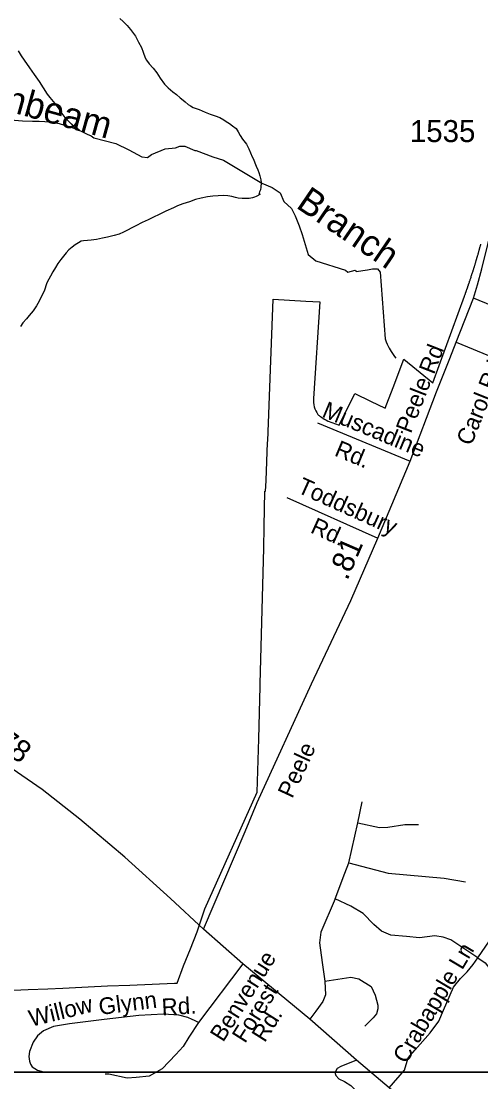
# Model space of a CAD drawing. Extents: x 2220236 to 2384410, y 720751 to 894131.
# Drawn here: x 2347089 to 2349699, y 816921 to 822953 of the extents above; entities that cross this region are included whole.
import ezdxf

# ---------------------------------------------------------------- set-up
doc = ezdxf.new("R2010")
doc.units = 0
doc.layers.add('Default', color=7, linetype='Continuous')

msp = doc.modelspace()

# ---------------------------------------------------------------- linework, layer by layer
at = {"layer": 'Default'}
for p, q in [((2348771.6, 820669.4), (2349298.2, 820449.8)), ((2348598.4, 820243), (2349115, 820011.9)), ((2349001.2, 818392.9), (2349025.1, 818512.2)), ((2348950, 818165.5), (2349001.2, 818392.9)), ((2348347, 817591.8), (2348095.6, 817258.1))]:
    msp.add_line(p, q, dxfattribs=at)
for points in [[(2346103.7, 826026.5), (2370568.5, 826026.5), (2370568.5, 816974.7), (2346103.7, 816974.7), (2346103.7, 826026.5)], [(2347647.9, 822967.9), (2347667.9, 822951.3), (2347676.1, 822943.4), (2347690.9, 822927.6), (2347708.5, 822906.3), (2347720.6, 822890.4), (2347737, 822868.1), (2347745.1, 822852.7), (2347755.5, 822832.8), (2347771.8, 822802.9), (2347782, 822777.1), (2347792.5, 822744.7), (2347800.6, 822731.2), (2347814.9, 822711.1), (2347837.3, 822685.8), (2347858.8, 822658.1), (2347878, 822628.4), (2347902.4, 822594.3), (2347922.7, 822572.8), (2347950.8, 822550.9), (2347971.1, 822535.4), (2347991.2, 822517.5), (2348009.5, 822503.4), (2348019.4, 822494), (2348037.8, 822478.3), (2348051.2, 822470.7), (2348066, 822462.1), (2348100, 822450.4), (2348134.4, 822435.4), (2348162.5, 822423.4), (2348190.4, 822414), (2348216.8, 822404.3), (2348238.9, 822392), (2348253.1, 822382.8), (2348271, 822370.4), (2348289.2, 822357.3), (2348309.6, 822341.8), (2348321.8, 822323.2), (2348331.8, 822303.3), (2348346.2, 822281.6), (2348368.6, 822253.9), (2348380.9, 822226.5), (2348391, 822204), (2348401.5, 822181.4), (2348407.6, 822168.5)], [(2348124.6, 817788.7), (2348361.5, 818344), (2348429.1, 818509.2), (2348737.8, 819184.4), (2348961, 819657.6), (2349115, 820011.9), (2349298.2, 820449.8), (2349448.5, 820845.4), (2349523, 821034.2), (2349559.4, 821126.8), (2349658.3, 821378.4), (2349680.9, 821453.6), (2349705.3, 821544.4), (2349717.5, 821591.5), (2349733.2, 821657.9), (2349744.5, 821706.7), (2349760.2, 821782.7), (2349780.2, 821884.8), (2349791.6, 821950.3), (2349810, 822026.2), (2349851.8, 822212.1), (2349896.3, 822419), (2349974, 822757.7), (2350029.8, 822967.2)], [(2347071.8, 822784.1), (2347089, 822756.3), (2347104.5, 822730.7), (2347134.8, 822687.6), (2347161.3, 822649.3), (2347189.9, 822610.1), (2347212.3, 822574.2), (2347236.8, 822538.1), (2347251, 822518.4), (2347279.3, 822485.1), (2347297.8, 822459.6), (2347320.1, 822427.7), (2347336.4, 822405.3), (2347352.5, 822388), (2347372.7, 822368.1), (2347383.1, 822356.4), (2347391, 822345.9), (2347396.8, 822341.2)], [(2347028.4, 822391.8), (2347096.6, 822386.4), (2347152.5, 822383.7), (2347190.6, 822383.6), (2347223.1, 822382.7), (2347246.8, 822380.3), (2347276.9, 822376.7), (2347305, 822371.2), (2347334.9, 822361.6), (2347375.2, 822347.9), (2347396.8, 822341.2)], [(2347396.8, 822341.2), (2347409.1, 822336.8), (2347437.6, 822323.2), (2347463.7, 822311.1), (2347485.8, 822299.9), (2347502, 822289.7), (2347626.7, 822257.6), (2347699.2, 822221.4), (2347773.5, 822181.6), (2347806.6, 822178), (2347829.6, 822194.2), (2347905.7, 822226.8), (2347965.6, 822232.5), (2347989.5, 822242.4), (2348018.1, 822241.3), (2348074.2, 822218), (2348083.4, 822217.7), (2348177.5, 822181.6), (2348237.3, 822161.6), (2348454.7, 822031.2), (2348514.5, 822007.6)], [(2348407.6, 822168.5), (2348415.7, 822146.5), (2348424, 822128.8), (2348432.4, 822107.2), (2348438.6, 822092.7), (2348443.3, 822073.2), (2348449.1, 822051.1), (2348451.2, 822033.1), (2348449.5, 822009.4), (2348447.6, 821992.9), (2348443.1, 821982.9), (2348439.8, 821974.6), (2348438.8, 821973.5)], [(2348446.9, 821968.9), (2348444, 821967.2), (2348428, 821958.3), (2348423.8, 821956.5), (2348414.1, 821952.8), (2348402.1, 821948.4), (2348384.2, 821944.4), (2348364.9, 821943.6), (2348344.2, 821943.4), (2348320.2, 821945.7), (2348306.2, 821949.4), (2348286, 821955.1), (2348261.9, 821959.1), (2348240.2, 821960.5), (2348208, 821960.2), (2348177.9, 821957.9), (2348146.2, 821953.4), (2348110.1, 821947), (2348078.9, 821939.1), (2348044.3, 821926.2), (2348006.4, 821913.2), (2347976.6, 821903.1), (2347952.8, 821891.3), (2347910.9, 821872.5), (2347869.1, 821851.8), (2347843.4, 821839.2), (2347809.6, 821823.1), (2347775.8, 821806.9), (2347740.1, 821788.4), (2347716.2, 821778.2), (2347692.2, 821764.1), (2347670.3, 821753.4), (2347644.5, 821741.8), (2347616.6, 821733.1), (2347578.6, 821724.3), (2347550.6, 821718.3), (2347516.7, 821712), (2347486.7, 821707.5), (2347464.8, 821704.9), (2347442.9, 821703), (2347428.9, 821700.8), (2347413.1, 821693), (2347395.3, 821680.7), (2347377.4, 821668.5), (2347359.3, 821652), (2347343.6, 821636), (2347328.7, 821615.7), (2347314, 821597.7), (2347297.2, 821574), (2347282.7, 821551.4), (2347269, 821526.9), (2347255.1, 821503.3), (2347245.3, 821486.5), (2347233.7, 821464.7), (2347218.3, 821418.1), (2347212.2, 821404.8), (2347189.8, 821360.5), (2347175.4, 821333.7), (2347155.6, 821305.6), (2347134, 821279.5), (2347118, 821260.8), (2347098.3, 821237), (2347084.7, 821216.7)], [(2348438.8, 821973.5), (2348446.9, 821968.9)], [(2348514.5, 822007.6), (2348559.8, 821976.8), (2348579.7, 821927.9), (2348623.2, 821888.1), (2348645.6, 821845.1), (2348668.5, 821788.4), (2348684.8, 821739.5), (2348719.2, 821625.4), (2348762.7, 821589.1), (2348931.6, 821537.2), (2348943.3, 821525.2), (2348985.5, 821537.4), (2348991.4, 821529.4), (2349055.3, 821538.4), (2349084.2, 821543.8), (2349113.2, 821543.8), (2349127.7, 821525.7), (2349156.1, 821145.5), (2349162.3, 821129.4), (2349166.8, 821115.5), (2349172.6, 821103.6), (2349178.5, 821093.9), (2349184.8, 821084.4), (2349190.8, 821073.8), (2349201, 821057.8), (2349209.4, 821046), (2349217.3, 821036.5)], [(2346920.5, 817436.9), (2347128.2, 817445.6), (2347240.2, 817450.4), (2347325.2, 817453.9), (2347469.5, 817460.1), (2347469.2, 817461.5), (2347579.2, 817465.9), (2347706, 817471.1), (2347960.2, 817481.2), (2347973.8, 817481.8), (2348010.5, 817580.6), (2348049.5, 817677.1), (2348088.2, 817773.1), (2348130.8, 817904.1), (2348428.2, 818568.3), (2348437.8, 818870.9), (2348445.5, 819169.4), (2348446.2, 819184.9), (2348466.5, 819954.9), (2348469.5, 820077.6), (2348469.5, 820079.4), (2348472.8, 820280.1), (2348473.8, 820279.6), (2348477.2, 820277.9), (2348479.8, 820341.1), (2348488.2, 820556.1), (2348488.8, 820565.9), (2348504.5, 820971.7), (2348520.2, 821372.4), (2348704.8, 821361.1), (2348786, 821356.1), (2348748.2, 820807.2), (2348748.2, 820795.2), (2348749.2, 820783.2), (2348751, 820771.4), (2348753.8, 820759.8), (2348757.5, 820748.4), (2348762.2, 820737.3), (2348767.8, 820726.7), (2348774.2, 820716.5), (2348775.5, 820714.8), (2348776.2, 820714), (2348777.8, 820712.7), (2348780.8, 820710.2), (2348783.8, 820707.7), (2348785.5, 820706.4), (2348787, 820705.2), (2348788.5, 820704.1), (2348790, 820702.9), (2348791.8, 820701.7), (2348793.2, 820700.6), (2348795, 820699.4), (2348796.5, 820698.2), (2348798.2, 820697.2), (2348799.8, 820696.1), (2348801.5, 820695), (2348803, 820693.9), (2348804.8, 820692.9), (2348806.5, 820691.8), (2348808.2, 820690.8), (2348809.8, 820689.8), (2348811.5, 820688.8), (2348813.2, 820687.8), (2348815, 820686.9), (2348816.8, 820685.9), (2348818.5, 820685), (2348820.2, 820684.1), (2348822, 820683.2), (2348823.8, 820682.3), (2348825.5, 820681.4), (2348827.2, 820680.6), (2348829, 820679.8), (2348830.8, 820678.9), (2348832.2, 820678.4), (2348895.8, 820655.4), (2348983, 820835.1), (2349073, 820791.6), (2349156.8, 820751.1), (2349166.5, 820776.8), (2349202, 820870), (2349263, 821029.7), (2349427.2, 820896.9), (2349606.5, 821388.3), (2349607.5, 821390.6), (2349609, 821395.4), (2349610, 821397.7), (2349610.8, 821400.1), (2349611.8, 821402.4), (2349612.5, 821404.8), (2349613.2, 821407.1), (2349614.2, 821409.5), (2349615, 821411.8), (2349615.8, 821414.2), (2349616.8, 821416.6), (2349617.5, 821418.9), (2349618.2, 821421.2), (2349619.2, 821423.6), (2349620, 821426), (2349620.8, 821428.3), (2349621.8, 821430.7), (2349623.2, 821435.4), (2349624, 821437.8), (2349625, 821440.1), (2349626.5, 821444.9), (2349627.5, 821447.2), (2349628.2, 821449.6), (2349629, 821451.9), (2349630.5, 821456.7), (2349631.5, 821459.1), (2349633, 821463.8), (2349634.5, 821468.6), (2349635.5, 821470.9), (2349636.2, 821473.2), (2349637.8, 821478), (2349638.5, 821480.4), (2349639.5, 821482.8), (2349641, 821487.5), (2349642.5, 821492.2), (2349644, 821497), (2349644.8, 821499.4), (2349645.8, 821501.8), (2349647.2, 821506.5), (2349648.8, 821511.2), (2349649.5, 821513.7), (2349651, 821518.4), (2349652.5, 821523.2), (2349654, 821527.9), (2349655.5, 821532.7), (2349656.2, 821535.1), (2349657.8, 821539.9), (2349659.2, 821544.6), (2349660, 821547), (2349660.8, 821549.4), (2349661.5, 821551.8), (2349663, 821556.6), (2349663.8, 821559), (2349665.2, 821563.8), (2349666, 821566.1), (2349666.8, 821568.6), (2349667.5, 821570.9), (2349668, 821573.3), (2349668.8, 821575.7), (2349669.5, 821578.1), (2349671, 821582.9), (2349671.8, 821585.3), (2349673.2, 821590.1), (2349673.8, 821592.5), (2349675.2, 821597.2), (2349676, 821599.7), (2349676.8, 821602.1), (2349677.5, 821604.5), (2349678, 821606.9), (2349678.8, 821609.2), (2349679.5, 821611.7), (2349680.2, 821614.1), (2349680.8, 821616.5), (2349681.5, 821618.9), (2349682.2, 821621.3), (2349683.8, 821626.1), (2349684.2, 821628.5), (2349685, 821630.9), (2349685.8, 821633.3), (2349686.2, 821635.7), (2349687, 821638.1), (2349687.8, 821640.5), (2349688.5, 821642.9), (2349689, 821645.3), (2349689.8, 821647.8), (2349690.5, 821650.1), (2349691, 821652.6), (2349691.8, 821655), (2349692.5, 821657.4), (2349693, 821659.8), (2349693.8, 821662.2), (2349694.5, 821664.6), (2349695, 821667), (2349695.8, 821669.4), (2349696.5, 821671.9), (2349697, 821674.2), (2349697.8, 821676.7), (2349698.2, 821679.1), (2349699, 821681.5), (2349699.8, 821683.9)], [(2346920.5, 817436.9), (2347128.2, 817445.6), (2347240.2, 817450.4), (2347325.2, 817453.9), (2347469.5, 817460.1), (2347469.2, 817461.5), (2347579.2, 817465.9), (2347706, 817471.1), (2347960.2, 817481.2), (2347973.8, 817481.8), (2348010.5, 817580.6), (2348049.5, 817677.1), (2348088.2, 817773.1), (2348130.8, 817904.1), (2348428.2, 818568.3), (2348437.8, 818870.9), (2348445.5, 819169.4), (2348446.2, 819184.9), (2348466.5, 819954.9), (2348469.5, 820077.6), (2348469.5, 820079.4), (2348472.8, 820280.1), (2348473.8, 820279.6), (2348477.2, 820277.9), (2348479.8, 820341.1), (2348488.2, 820556.1), (2348488.8, 820565.9), (2348504.5, 820971.7), (2348520.2, 821372.4), (2348704.8, 821361.1), (2348786, 821356.1), (2348748.2, 820807.2), (2348748.2, 820795.2), (2348749.2, 820783.2), (2348751, 820771.4), (2348753.8, 820759.8), (2348757.5, 820748.4), (2348762.2, 820737.3), (2348767.8, 820726.7), (2348774.2, 820716.5), (2348775.5, 820714.8), (2348776.2, 820714), (2348777.8, 820712.7), (2348780.8, 820710.2), (2348783.8, 820707.7), (2348785.5, 820706.4), (2348787, 820705.2), (2348788.5, 820704.1), (2348790, 820702.9), (2348791.8, 820701.7), (2348793.2, 820700.6), (2348795, 820699.4), (2348796.5, 820698.2), (2348798.2, 820697.2), (2348799.8, 820696.1), (2348801.5, 820695), (2348803, 820693.9), (2348804.8, 820692.9), (2348806.5, 820691.8), (2348808.2, 820690.8), (2348809.8, 820689.8), (2348811.5, 820688.8), (2348813.2, 820687.8), (2348815, 820686.9), (2348816.8, 820685.9), (2348818.5, 820685), (2348820.2, 820684.1), (2348822, 820683.2), (2348823.8, 820682.3), (2348825.5, 820681.4), (2348827.2, 820680.6), (2348829, 820679.8), (2348830.8, 820678.9), (2348832.2, 820678.4), (2348895.8, 820655.4), (2348983, 820835.1), (2349073, 820791.6), (2349156.8, 820751.1), (2349166.5, 820776.8), (2349202, 820870), (2349263, 821029.7), (2349427.2, 820896.9), (2349606.5, 821388.3), (2349607.5, 821390.6), (2349609, 821395.4), (2349610, 821397.7), (2349610.8, 821400.1), (2349611.8, 821402.4), (2349612.5, 821404.8), (2349613.2, 821407.1), (2349614.2, 821409.5), (2349615, 821411.8), (2349615.8, 821414.2), (2349616.8, 821416.6), (2349617.5, 821418.9), (2349618.2, 821421.2), (2349619.2, 821423.6), (2349620, 821426), (2349620.8, 821428.3), (2349621.8, 821430.7), (2349623.2, 821435.4), (2349624, 821437.8), (2349625, 821440.1), (2349626.5, 821444.9), (2349627.5, 821447.2), (2349628.2, 821449.6), (2349629, 821451.9), (2349630.5, 821456.7), (2349631.5, 821459.1), (2349633, 821463.8), (2349634.5, 821468.6), (2349635.5, 821470.9), (2349636.2, 821473.2), (2349637.8, 821478), (2349638.5, 821480.4), (2349639.5, 821482.8), (2349641, 821487.5), (2349642.5, 821492.2), (2349644, 821497), (2349644.8, 821499.4), (2349645.8, 821501.8), (2349647.2, 821506.5), (2349648.8, 821511.2), (2349649.5, 821513.7), (2349651, 821518.4), (2349652.5, 821523.2), (2349654, 821527.9), (2349655.5, 821532.7), (2349656.2, 821535.1), (2349657.8, 821539.9), (2349659.2, 821544.6), (2349660, 821547), (2349660.8, 821549.4), (2349661.5, 821551.8), (2349663, 821556.6), (2349663.8, 821559), (2349665.2, 821563.8), (2349666, 821566.1), (2349666.8, 821568.6), (2349667.5, 821570.9), (2349668, 821573.3), (2349668.8, 821575.7), (2349669.5, 821578.1), (2349671, 821582.9), (2349671.8, 821585.3), (2349673.2, 821590.1), (2349673.8, 821592.5), (2349675.2, 821597.2), (2349676, 821599.7), (2349676.8, 821602.1), (2349677.5, 821604.5), (2349678, 821606.9), (2349678.8, 821609.2), (2349679.5, 821611.7), (2349680.2, 821614.1), (2349680.8, 821616.5), (2349681.5, 821618.9), (2349682.2, 821621.3), (2349683.8, 821626.1), (2349684.2, 821628.5), (2349685, 821630.9), (2349685.8, 821633.3), (2349686.2, 821635.7), (2349687, 821638.1), (2349687.8, 821640.5), (2349688.5, 821642.9), (2349689, 821645.3), (2349689.8, 821647.8), (2349690.5, 821650.1), (2349691, 821652.6), (2349691.8, 821655), (2349692.5, 821657.4), (2349693, 821659.8), (2349693.8, 821662.2), (2349694.5, 821664.6), (2349695, 821667), (2349695.8, 821669.4), (2349696.5, 821671.9), (2349697, 821674.2), (2349697.8, 821676.7), (2349698.2, 821679.1), (2349699, 821681.5), (2349699.8, 821683.9)], [(2350219.5, 821151.6), (2350151.5, 821175.1), (2349986.6, 821243.2), (2349658.3, 821378.4)], [(2349559.4, 821126.8), (2349774.8, 821037.3), (2349866.2, 821004.9)], [(2348124.6, 817788.7), (2347936.5, 817963.2), (2347678.1, 818197.7), (2347421.9, 818413.9), (2347207.1, 818583.8), (2346695.1, 818936.2), (2345528.6, 819774.9), (2344478.4, 820507.4)], [(2349001.2, 818392.9), (2349124.7, 818366.2), (2349171.1, 818369), (2349267.9, 818384.5), (2349345.1, 818384.5)], [(2348872.7, 817961.9), (2348927.5, 818107.9), (2348950, 818165.5)], [(2348950, 818165.5), (2349173.2, 818107.9), (2349491.1, 818079.8), (2349611.9, 818057.4)], [(2349683.5, 817625), (2349748.1, 817723.2), (2349801.4, 817789.2), (2349856.1, 817846.8), (2349875.8, 817897.3), (2349919.3, 818013.8)], [(2348872.7, 817961.9), (2348789.9, 817771), (2348782.9, 817712), (2348798.3, 817598.3), (2348813.8, 817493)], [(2349683.5, 817625), (2349529.1, 817728.9), (2349485.5, 817742.9), (2349439.2, 817751.3), (2349350.8, 817740.1), (2349277.8, 817747.1), (2349189.3, 817754.1), (2349134.6, 817778), (2349091, 817815.9), (2349030.7, 817877.7), (2348961.2, 817919.8), (2348872.7, 817961.9)], [(2352437.3, 813968.5), (2352212, 814225), (2352102.6, 814341.5), (2351971.1, 814470), (2351596.9, 814804.6), (2351364, 815006.4), (2350936.5, 815362.1), (2350780.7, 815480.8), (2349178.8, 816886.5), (2348992.7, 817043.3), (2348728.2, 817276.8), (2348347, 817591.8), (2348124.6, 817788.7)], [(2349178.8, 816886.5), (2349265.8, 816987.6), (2349286.9, 817056.4), (2349326.2, 817102.7), (2349411.8, 817199.6), (2349461, 817265.6), (2349487.6, 817327.3), (2349543.8, 817459.3), (2349584.5, 817508.4), (2349621.7, 817546.3), (2349655.4, 817588.5), (2349683.5, 817625)], [(2349683.5, 817625), (2349724.2, 817596.9), (2349770.5, 817539.3), (2349909.9, 817369.8)], [(2348813.8, 817493), (2348961.2, 817515.5), (2349006.1, 817505.6), (2349076.3, 817462.1), (2349100.2, 817413), (2349114.2, 817356.8), (2349114.2, 817335.8), (2349107.2, 817307.7), (2349088.9, 817285.2), (2349041.2, 817237.5)], [(2348813.8, 817493), (2348816.6, 817415.8), (2348802.6, 817377.9), (2348763.2, 817323.1), (2348728.2, 817276.8)], [(2348095.6, 817258.1), (2348073.3, 817270.1), (2348059.6, 817275.2), (2348035.7, 817287.2), (2347984.4, 817299.2), (2347897.1, 817306), (2347756.9, 817297.4), (2347560.2, 817275.2), (2347363.5, 817251.2), (2347272.8, 817235.8), (2347214.7, 817210.2), (2347180.5, 817182.8), (2347156.5, 817146.8), (2347136, 817093.8), (2347131.7, 817063.8), (2347136, 817039), (2347140.3, 817021), (2347151.4, 817006.5), (2347180.5, 816987.7), (2347214.7, 816977.4)], [(2348095.6, 817258.1), (2348040.8, 817174.2), (2348008.3, 817121.2), (2347967.3, 817076.7), (2347889.3, 816994.6), (2347816.3, 816952.5), (2347741.9, 816945.5), (2347690, 816941.3), (2347586.4, 816963.8), (2347564.9, 816963.7)], [(2348992.7, 817043.3), (2348903.6, 817008.3), (2348883.7, 816996.1), (2348874, 816979.9), (2348872.1, 816967.8), (2348876.3, 816956), (2348892.5, 816938.2), (2348924.7, 816922.5), (2348960.9, 816899), (2349009.4, 816853.5), (2349149.5, 816679.4), (2349224.4, 816594.2), (2349252.8, 816566.6), (2349271.5, 816546.9)], [(2329807.7, 816974.9), (2370566.3, 816974.8), (2370566.3, 785046.7), (2329807.6, 785046.7), (2329807.7, 816974.9)]]:
    msp.add_lwpolyline(points, dxfattribs=at)

# ---------------------------------------------------------------- texts
for s, height, rotation, p in [('Hornbeam', 150, 344.52666, (2346676.6, 822533.1)), ('Branch', 150, 325.72596, (2348643.9, 821895.9)), ('Peele Rd', 95, 68.67944, (2349302.2, 820603.7)), ('Carol Rd', 95, 68.35393, (2349645.7, 820533.4)), ('Muscadine', 95, 337.36321, (2348791.7, 820705.4)), ('Rd.', 95, 337.36321, (2348862.6, 820484)), ('Toddsbury', 95, 335.70396, (2348651.1, 820274.6)), ('Rd.', 95, 335.70396, (2348726, 820046.6)), ('.81', 125, 66.51479, (2348940.7, 819767.7)), ('.78', 125, 323.65415, (2346899, 818863.8)), ('Peele', 95, 65.15116, (2348628.2, 818527.9)), ('Crabapple Ln', 95, 59.23847, (2349275.8, 817018.5)), ('Benvenue', 95, 57.70071, (2348235.5, 817142.1)), ('Forest', 95, 57.70071, (2348360.2, 817135.1)), ('Willow', 95, 13.79062, (2347145.1, 817233.1)), ('Glynn', 95, 7.30161, (2347534.7, 817300.5)), ('Rd.', 95, 3.1488, (2347888.8, 817298.4)), ('Rd.', 95, 57.70071, (2348471.9, 817139.8))]:
    msp.add_text(s, height=height, rotation=rotation, dxfattribs=at).set_placement(p)
msp.add_text('1535', height=125, dxfattribs=at).set_placement((2349296.9, 822265.2))

doc.saveas('drawing.dxf')
